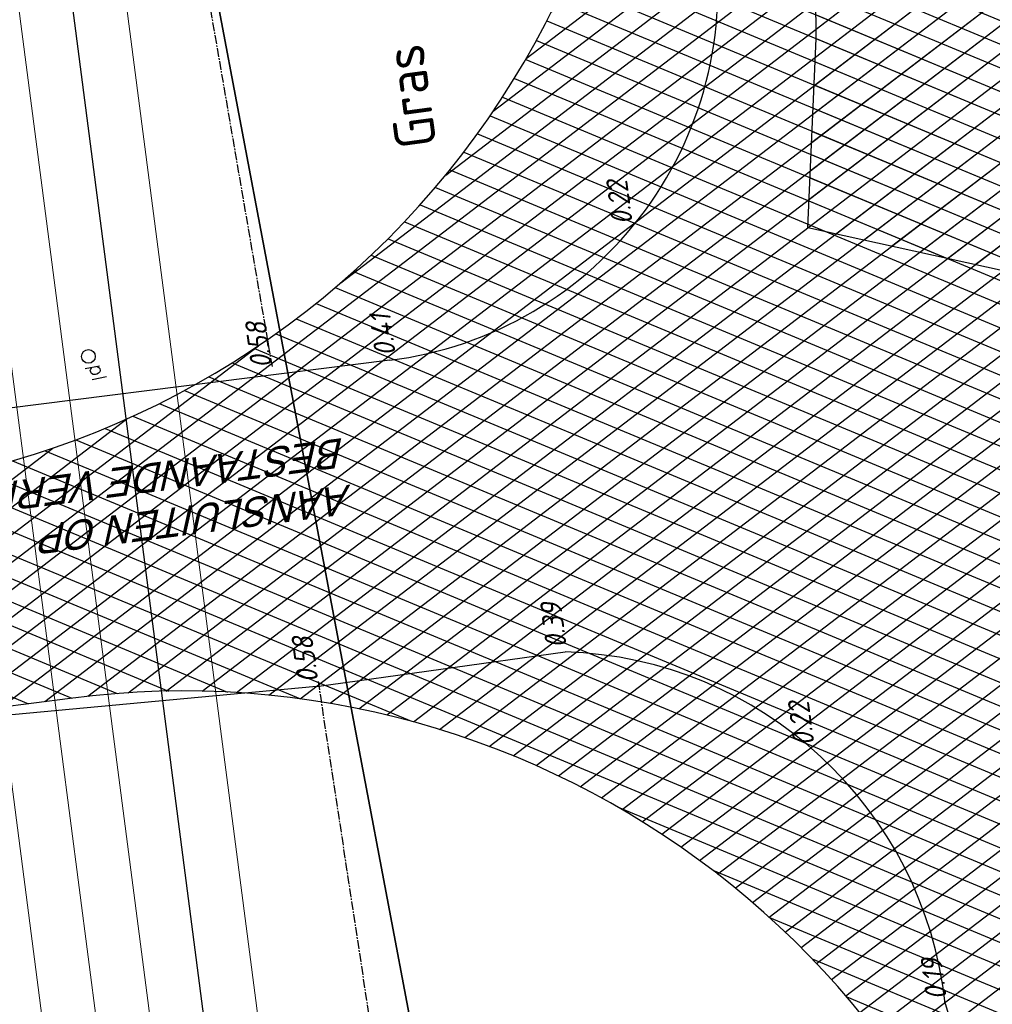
# Model space of a CAD drawing. Extents: x 117893332 to 118394757, y 454959407 to 455669244.
# Tile 302 of 330: x 118276498 to 118293207, y 455312692 to 455329606. Entities that reach past the tile are written whole.
import ezdxf

# ---------------------------------------------------------------- set-up
doc = ezdxf.new("R2010")
doc.units = 0
doc.header["$LTSCALE"] = 200
doc.linetypes.add('CENTER2', pattern=[1.125, 0.75, -0.125, 0.125, -0.125])
doc.layers.get('0').update_dxf_attribs({"linetype": 'CONTINUOUS'})
doc.layers.add('INFO', color=6, linetype='CONTINUOUS', plot=False)
for name, color, linetype in [('TOPOD39', 6, 'CONTINUOUS'), ('ZU_B_-_MB0090--MAAIVELD_DUN~-_001--', 1, 'CONTINUOUS'), ('ZU_B_-_XX------extern-TEK-T19', 231, 'CONTINUOUS'), ('ZU_B_-_XX------extern-TER-T02S', 231, 'CENTER2'), ('ZU_B_A_EB00----KADASTER~-_-----', 1, 'CONTINUOUS'), ('ZU_B_A_EV02----_kant rijbaan ov betonstraatstenen~-_-----', 253, 'CONTINUOUS'), ('ZU_N_-_TVRH----tekst__25_^200~-_-----', 253, 'CONTINUOUS'), ('ZU_N_A_EV01----_kant verharding gv asfalt~k_-----', 253, 'CONTINUOUS'), ('ZU_N_A_HV01----_arcering verharding gv asfalt~v_-----', 253, 'CONTINUOUS'), ('ZU_N_A_HV01AAR-_arcering verharding gv asfalt~s_-----', 253, 'CONTINUOUS')]:
    doc.layers.add(name, color=color, linetype=linetype)
doc.layers.add('ZU_N_-_DX1AMA--_maatvoering_LIN__18_^200', color=7, linetype='CONTINUOUS', lineweight=18)
doc.styles.add('ISO', font='ISO')
doc.styles.add('ROMANS', font='romans')
doc.styles.add('TAUW-ISOCP', font='tcb_isocp.shx')
doc.dimstyles.new('tzu18-dot_^200', dxfattribs={"dimscale": 200, "dimtxt": 1.8, "dimasz": 3, "dimexe": 2, "dimexo": 0, "dimgap": 0.5, "dimtad": 1, "dimdec": 0, "dimzin": 0, "dimdsep": 46, "dimtxsty": 'TAUW-ISOCP', "dimblk": 'DOTSMALL', "dimcen": 2, "dimdle": 1.5, "dimclre": 8, "dimadec": 0, "dimazin": 0, "dimtp": 1, "dimtm": 1, "dimtfac": 1, "dimtix": 1, "dimtmove": 1, "dimatfit": 3, "dimldrblk": 'DOTSMALL', "dimfxl": 1, "dimtvp": 0.5, "dimtolj": 1, "dimtzin": 0, "dimlwd": -1, "dimlwe": 5, "dimarcsym": 0})
pattern_1 = [(157.416313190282, (118248804.6750337, 455213277.5848131), (-144.0121693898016, -346.2448484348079), []), (217.416313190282, (118248804.6750337, 455213277.5848131), (227.8507499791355, -297.8406213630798), [])]

# ---------------------------------------------------------------- blocks, each defined once
blk = doc.blocks.new('_DotSmall')
at = {"color": 0, "linetype": 'ByBlock', "const_width": 0.5}
blk.add_lwpolyline([(-0.0625, 0, 1), (0.0625, 0, 1)], format="xyb", close=True, dxfattribs=at)
blk = doc.blocks.new('*D176')
at = {"layer": 'INFO', "color": 0, "transparency": 16777216}
blk.add_line((118294814.871229, 455196088.6645874), (118271334.3082255, 455376476.8503954), dxfattribs=at)
at = {"layer": 'INFO', "color": 8, "lineweight": 5, "transparency": 16777216}
for p, q in [((118270926.7960991, 455376121.2749867), (118271769.6853878, 455376230.9912354)), ((118283893.8771593, 455194969.6439614), (118295172.801628, 455196437.7860984))]:
    blk.add_line(p, q, dxfattribs=at)
at = {"layer": 'INFO', "color": 0, "transparency": 16777216, "xscale": 600, "yscale": 600, "zscale": 600}
for p, rotation in [((118271373.0316072, 455376179.3600599), 97.41631319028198), ((118294776.1478474, 455196386.1549228), 277.416313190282)]:
    blk.add_blockref('_DotSmall', p, dxfattribs=dict(at, rotation=rotation))
at = {"layer": 'INFO', "color": 0, "transparency": 16777216, "insert": (118293774.4660181, 455201912.2906653), "char_height": 360, "attachment_point": 5, "rotation": 97.41631319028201, "style": 'TAUW-ISOCP'}
blk.add_mtext('\\A1;181310', dxfattribs=at)
blk = doc.blocks.new('88')
at = {"linetype": 'Continuous'}
blk.add_circle((0, 0), 0.4707665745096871, dxfattribs=at)
at = {"linetype": 'Continuous', "style": 'ROMANS'}
blk.add_text('pl', height=1, dxfattribs=at).set_placement((0.6334778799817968, -0.0633184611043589))
blk = doc.blocks.new('*D182')
at = {"layer": 'ZU_N_-_DX1AMA--_maatvoering_LIN__18_^200', "color": 0, "transparency": 16777216}
blk.add_line((118280157.0073979, 455273059.5462887), (118266772.7897476, 455375883.0918765), dxfattribs=at)
at = {"layer": 'ZU_N_-_DX1AMA--_maatvoering_LIN__18_^200', "color": 8, "lineweight": 5, "transparency": 16777216}
for p, q in [((118266365.2776212, 455375527.5164679), (118267208.1669099, 455375637.2327165)), ((118278176.0172965, 455273104.2178718), (118280514.937797, 455273408.6677998))]:
    blk.add_line(p, q, dxfattribs=at)
at = {"layer": 'ZU_N_-_DX1AMA--_maatvoering_LIN__18_^200', "color": 0, "transparency": 16777216, "xscale": 600, "yscale": 600, "zscale": 600}
for p, rotation in [((118266811.5131292, 455375585.601541), 97.41631319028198), ((118280118.2840163, 455273357.0366243), 277.416313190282)]:
    blk.add_blockref('_DotSmall', p, dxfattribs=dict(at, rotation=rotation))
at = {"layer": 'ZU_N_-_DX1AMA--_maatvoering_LIN__18_^200', "color": 0, "transparency": 16777216, "insert": (118279129.9755869, 455278780.4319198), "char_height": 360, "attachment_point": 5, "rotation": 97.41631319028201, "style": 'TAUW-ISOCP'}
blk.add_mtext('\\A1;103091', dxfattribs=at)
blk = doc.blocks.new('*D183')
at = {"layer": 'ZU_N_-_DX1AMA--_maatvoering_LIN__18_^200', "color": 0, "transparency": 16777216}
blk.add_line((118281650.1618162, 455268715.942966), (118267685.0934418, 455376001.8435802), dxfattribs=at)
at = {"layer": 'ZU_N_-_DX1AMA--_maatvoering_LIN__18_^200', "color": 8, "lineweight": 5, "transparency": 16777216}
for p, q in [((118267277.5813168, 455375646.2681717), (118268120.4706041, 455375755.9844202)), ((118278757.1013896, 455268641.8932225), (118282008.0922152, 455269065.0644771))]:
    blk.add_line(p, q, dxfattribs=at)
at = {"layer": 'ZU_N_-_DX1AMA--_maatvoering_LIN__18_^200', "color": 0, "transparency": 16777216, "xscale": 600, "yscale": 600, "zscale": 600}
for p, rotation in [((118267723.8168234, 455375704.3532447), 97.41631319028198), ((118281611.4384346, 455269013.4333015), 277.416313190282)]:
    blk.add_blockref('_DotSmall', p, dxfattribs=dict(at, rotation=rotation))
at = {"layer": 'ZU_N_-_DX1AMA--_maatvoering_LIN__18_^200', "color": 0, "transparency": 16777216, "insert": (118280043.7052667, 455278888.2285726), "char_height": 360, "attachment_point": 5, "rotation": 97.41631319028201, "style": 'TAUW-ISOCP'}
blk.add_mtext('\\A1;107591', dxfattribs=at)
blk = doc.blocks.new('*D184')
at = {"layer": 'ZU_N_-_DX1AMA--_maatvoering_LIN__18_^200', "color": 0, "transparency": 16777216}
blk.add_line((118283402.8617768, 455262378.3947254), (118268597.3971373, 455376120.5952839), dxfattribs=at)
at = {"layer": 'ZU_N_-_DX1AMA--_maatvoering_LIN__18_^200', "color": 8, "lineweight": 5, "transparency": 16777216}
for p, q in [((118268189.8850124, 455375765.0198754), (118269032.7742996, 455375874.7361239)), ((118278930.7585506, 455262098.8059452), (118283760.7921758, 455262727.5162365))]:
    blk.add_line(p, q, dxfattribs=at)
at = {"layer": 'ZU_N_-_DX1AMA--_maatvoering_LIN__18_^200', "color": 0, "transparency": 16777216, "xscale": 600, "yscale": 600, "zscale": 600}
for p, rotation in [((118268636.120519, 455375823.1049483), 97.41631319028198), ((118283364.1383952, 455262675.885061), 277.416313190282)]:
    blk.add_blockref('_DotSmall', p, dxfattribs=dict(at, rotation=rotation))
at = {"layer": 'ZU_N_-_DX1AMA--_maatvoering_LIN__18_^200', "color": 0, "transparency": 16777216, "insert": (118282398.0525532, 455267928.2820008), "char_height": 360, "attachment_point": 5, "rotation": 97.41631319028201, "style": 'TAUW-ISOCP'}
blk.add_mtext('\\A1;114102', dxfattribs=at)
blk = doc.blocks.new('*D188')
at = {"layer": 'ZU_N_-_DX1AMA--_maatvoering_LIN__18_^200', "color": 0, "transparency": 16777216}
blk.add_line((118290226.705169, 455217082.0547679), (118269509.7008336, 455376239.3469877), dxfattribs=at)
at = {"layer": 'ZU_N_-_DX1AMA--_maatvoering_LIN__18_^200', "color": 8, "lineweight": 5, "transparency": 16777216}
for p, q in [((118269102.1887079, 455375883.7715791), (118269945.077996, 455375993.4878277)), ((118275059.6148198, 455215410.3331391), (118290584.635568, 455217431.176279))]:
    blk.add_line(p, q, dxfattribs=at)
at = {"layer": 'ZU_N_-_DX1AMA--_maatvoering_LIN__18_^200', "color": 0, "transparency": 16777216, "xscale": 600, "yscale": 600, "zscale": 600}
for p, rotation in [((118269548.4242153, 455375941.8566521), 97.41631319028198), ((118290187.9817873, 455217379.5451034), 277.416313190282)]:
    blk.add_blockref('_DotSmall', p, dxfattribs=dict(at, rotation=rotation))
at = {"layer": 'ZU_N_-_DX1AMA--_maatvoering_LIN__18_^200', "color": 0, "transparency": 16777216, "insert": (118289079.8780591, 455223723.261467), "char_height": 360, "attachment_point": 5, "rotation": 97.41631319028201, "style": 'TAUW-ISOCP'}
blk.add_mtext('\\A1;159900', dxfattribs=at)
blk = doc.blocks.new('*D189')
at = {"layer": 'ZU_N_-_DX1AMA--_maatvoering_LIN__18_^200', "color": 0, "transparency": 16777216}
blk.add_line((118292174.2139335, 455209247.8981692), (118270422.0045285, 455376358.0986913), dxfattribs=at)
at = {"layer": 'ZU_N_-_DX1AMA--_maatvoering_LIN__18_^200', "color": 8, "lineweight": 5, "transparency": 16777216}
for p, q in [((118270014.4924035, 455376002.5232829), (118270857.3816908, 455376112.2395314)), ((118276094.8198884, 455207457.4248365), (118292532.1443325, 455209597.0196803))]:
    blk.add_line(p, q, dxfattribs=at)
at = {"layer": 'ZU_N_-_DX1AMA--_maatvoering_LIN__18_^200', "color": 0, "transparency": 16777216, "xscale": 600, "yscale": 600, "zscale": 600}
for p, rotation in [((118270460.7279102, 455376060.6083558), 97.41631319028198), ((118292135.4905519, 455209545.3885047), 277.416313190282)]:
    blk.add_blockref('_DotSmall', p, dxfattribs=dict(at, rotation=rotation))
at = {"layer": 'ZU_N_-_DX1AMA--_maatvoering_LIN__18_^200', "color": 0, "transparency": 16777216, "insert": (118289984.4420448, 455223900.524525), "char_height": 360, "attachment_point": 5, "rotation": 97.41631319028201, "style": 'TAUW-ISOCP'}
blk.add_mtext('\\A1;167920', dxfattribs=at)
blk = doc.blocks.new('*D190')
at = {"layer": 'ZU_N_-_DX1AMA--_maatvoering_LIN__18_^200', "color": 0, "transparency": 16777216}
blk.add_line((118297884.0672815, 455179637.2046039), (118272246.6119197, 455376595.6020989), dxfattribs=at)
at = {"layer": 'ZU_N_-_DX1AMA--_maatvoering_LIN__18_^200', "color": 8, "lineweight": 5, "transparency": 16777216}
for p, q in [((118271839.0997946, 455376240.0266904), (118272681.989082, 455376349.7429389)), ((118286050.7695177, 455178399.4322743), (118298241.9976805, 455179986.3261149))]:
    blk.add_line(p, q, dxfattribs=at)
at = {"layer": 'ZU_N_-_DX1AMA--_maatvoering_LIN__18_^200', "color": 0, "transparency": 16777216, "xscale": 600, "yscale": 600, "zscale": 600}
for p, rotation in [((118272285.3353014, 455376298.1117634), 97.41631319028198), ((118297845.3438999, 455179934.6949394), 277.416313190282)]:
    blk.add_blockref('_DotSmall', p, dxfattribs=dict(at, rotation=rotation))
at = {"layer": 'ZU_N_-_DX1AMA--_maatvoering_LIN__18_^200', "color": 0, "transparency": 16777216, "insert": (118294679.3113192, 455202087.3925235), "char_height": 360, "attachment_point": 5, "rotation": 97.41631319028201, "style": 'TAUW-ISOCP'}
blk.add_mtext('\\A1;198020', dxfattribs=at)

msp = doc.modelspace()

# ---------------------------------------------------------------- hatches: boundary and pattern name
at = {"layer": 'ZU_N_A_HV01----_arcering verharding gv asfalt~v_-----'}
h = msp.add_hatch(dxfattribs=at)
h.set_pattern_fill('ASFALT', color=256, scale=3000)
h.set_pattern_definition(pattern_1)
h.paths.add_polyline_path([(118253562.4644317, 455173882.7550641, -0.413670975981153), (118245855.7562277, 455163886.7559816), (118232779.448046, 455162183.4266028, -0.2396013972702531), (118226539.3488066, 455164396.4313046), (118222931.5859316, 455163926.7441258), (118222383.7487684, 455168135.4742161), (118218106.8741981, 455167574.5760993), (118214434.7360406, 455164219.5352659), (118215506.4412013, 455155986.2169401), (118286398.3345948, 455165213.991818), (118285827.6629735, 455169598.1464381), (118269443.6465182, 455167465.4905022, -0.4142135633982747), (118257765.8233637, 455176453.3294046), (118256227.8597453, 455188268.6539, -0.4142135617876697), (118265215.698611, 455199946.4769887), (118292266.1138908, 455203467.5444995), (118291600.0729585, 455208584.3784367), (118288512.0832502, 455208182.4244898, -0.4142135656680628), (118286360.315439, 455209838.5329916), (118282082.5253519, 455242702.4295251), (118277103.5895731, 455242054.3371087, -0.4142135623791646), (118269661.0073064, 455247782.5220213), (118267518.7053234, 455264240.6439259), (118262945.7468947, 455263645.3963049), (118267639.6027709, 455227475.8892438), (118267223.0791646, 455227421.9624292), (118267223.0953798, 455227421.8374796), (118252708.3945412, 455225558.9908816), (118252749.7655286, 455225241.1604559), (118251437.4330616, 455225070.8540304), (118250715.0444016, 455230620.5667782), (118243327.2569473, 455287376.853917), (118243629.7457429, 455287416.2279319), (118243124.354806, 455290872.4482069), (118240928.7488096, 455307740.0890951, -0.4142135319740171), (118245603.8051835, 455313814.3496923), (118274546.4505115, 455317581.7228291), (118274030.151141, 455321548.2621741), (118245583.3097502, 455317845.426291, -0.4142135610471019), (118239509.0486006, 455322520.4825709), (118233549.7710685, 455368302.3163094, 0.4142135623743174), (118222813.3463366, 455376565.6076621), (118207809.9167748, 455374612.6583502, 0.4142135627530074), (118199546.6254238, 455363876.233606), (118205505.9032047, 455318094.3984217, -0.4142123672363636), (118200830.8688669, 455312020.1400964), (118163460.5556403, 455307155.6086541), (118165370.8677974, 455292480.2047596), (118168069.5899988, 455292831.4889433), (118168020.6380423, 455293207.5597649, -0.4142128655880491), (118177008.4523232, 455304885.379675), (118193278.4294503, 455307003.2308075, -0.1343417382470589), (118196112.2678289, 455306610.6909133), (118204322.7715568, 455303093.5020068), (118205538.0756343, 455305921.5248985, -0.2648123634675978), (118209818.1357149, 455309156.2414026), (118230144.221444, 455311802.0275834, -0.4142136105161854), (118236218.4835087, 455307126.9714311), (118240860.0830218, 455271468.1296604, -0.4142135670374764), (118236185.026669, 455265393.868468), (118214172.9505057, 455262528.6259582), (118214897.7231318, 455256960.5985169, -0.4142135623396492), (118212810.3363711, 455254248.4745319), (118211683.2549989, 455254101.7658931), (118212034.0112402, 455251407.0995864), (118215577.2140856, 455248630.0588531), (118219142.1158661, 455249094.050086), (118218436.6095952, 455254511.7740204, -0.4142294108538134), (118220523.9794215, 455257224.0278775), (118236969.7760967, 455259364.7257031, -0.4142130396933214), (118243044.0360546, 455254689.6790598), (118246252.6892428, 455230039.716037)])
h.paths.add_polyline_path([(118261528.7105488, 455214269.2460867, -0.4142135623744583), (118263616.0973097, 455216981.3700716), (118275257.8857749, 455218496.745074, -0.414213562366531), (118277970.0097599, 455216409.3583131), (118278976.6705481, 455208675.7399464, -0.4142135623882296), (118276889.283787, 455205963.6159614), (118274097.8328038, 455205600.2615634, -0.4142135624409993), (118272506.4212083, 455206825.0918127), (118272485.2704835, 455206987.5811397), (118269242.6258282, 455206565.4962798), (118269263.7765531, 455206403.0069523, -0.4142135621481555), (118268038.9463059, 455204811.595358), (118265247.4953238, 455204448.240958, -0.4142135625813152), (118262535.371337, 455206535.6277188)], flags=16)
h.paths.add_polyline_path([(118241537.8751546, 455300913.520497), (118240100.0229776, 455300726.2209592), (118239912.72344, 455302164.0731364), (118241350.575617, 455302351.3726742)], flags=16)
h.paths.add_polyline_path([(118240440.7304615, 455309039.881115), (118239002.8782845, 455308852.5815772), (118238815.5787469, 455310290.4337544), (118240253.430924, 455310477.7332923)], flags=16)
h.paths.add_polyline_path([(118229627.9109464, 455315768.5622057), (118215546.7017315, 455313935.6554853, -0.4142135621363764), (118209472.4405793, 455318610.7117853), (118204138.0194814, 455359592.1202821, -0.4142394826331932), (118213125.739277, 455371270.8578054), (118217290.6037433, 455371812.9851407, -0.4142135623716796), (118228968.4268994, 455362825.1463385), (118234302.9672465, 455321842.823391, -0.4142135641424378)], flags=16)
h.paths.add_polyline_path([(118229573.6982125, 455316185.0486755), (118215492.4889975, 455314352.1419551, -0.4142135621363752), (118209888.927049, 455318664.9245196), (118204554.5035642, 455359646.3513534, -0.4142400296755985), (118213179.9520113, 455370854.3713357), (118217344.8164798, 455371396.4986713, -0.4142135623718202), (118228551.94043, 455362770.933602), (118233886.4807771, 455321788.6106545, -0.4142135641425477)], flags=0)
h.paths.add_polyline_path([(118232786.1213894, 455366810.1098367), (118231546.5936505, 455366648.6447184), (118231359.294113, 455368086.4968955), (118232598.8218518, 455368247.9620139)], flags=0)
h = msp.add_hatch(dxfattribs=at)
h.set_pattern_fill('ASFALT', color=256, scale=3000)
h.set_pattern_definition(pattern_1)
h.paths.add_polyline_path([(118286728.7073596, 455340429.5629476), (118286966.4210646, 455339123.2841914, -0.4313903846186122), (118274030.0934743, 455321548.7052275), (118274482.1397245, 455318075.799099), (118274546.4505115, 455317581.722829), (118274546.4742303, 455317581.7259164), (118277364.9432622, 455317947.9640207, -0.4142061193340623), (118294175.2511252, 455305009.5671313), (118304541.2405851, 455225373.4002948, -0.3338744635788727), (118295663.542345, 455209688.11606), (118297198.7440292, 455209887.9484363), (118297218.1057199, 455209739.2032692), (118295129.5143902, 455209467.3379024, -0.06090503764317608), (118291602.8928932, 455208562.7144371), (118292268.9350589, 455203445.8806574), (118297227.1073224, 455204091.2703545, 0.4142135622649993), (118310165.4550088, 455220901.9562114), (118294476.8166941, 455341429.0919088, 0.006735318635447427), (118294419.2632173, 455341829.0732118)])
at = {"layer": 'ZU_N_A_HV01AAR-_arcering verharding gv asfalt~s_-----'}
h = msp.add_hatch(dxfattribs=at)
h.set_pattern_fill('ASFALT', color=256, scale=3000)
h.set_pattern_definition(pattern_1)
h.paths.add_polyline_path([(118295990.587193, 455329799.6299582), (118296505.8113325, 455325841.4477034), (118295824.3878689, 455323375.4004947), (118293394.6536077, 455325293.8198953), (118290035.4698979, 455326029.0536298), (118290182.7247663, 455329282.3643048), (118290147.8254994, 455333669.3825337), (118293626.2932324, 455330286.9546587)])

# ---------------------------------------------------------------- linework, layer by layer
at = {"layer": 'INFO'}
msp.add_lwpolyline([(118295990.587193, 455329799.6299582), (118296505.8113325, 455325841.4477034), (118295824.3878689, 455323375.4004947), (118293394.6536077, 455325293.8198953), (118290035.4698979, 455326029.0536298), (118290182.7247663, 455329282.3643048), (118290147.8254994, 455333669.3825337), (118293626.2932324, 455330286.9546587)], close=True, dxfattribs=at)
at = {"layer": 'ZU_B_-_XX------extern-TER-T02S'}
for points in [[(118279468.7863238, 455331555.0992025), (118280833.6354061, 455323640.9673546)], [(118282767.5528889, 455310753.2285919), (118281630.438833, 455318238.0020444)]]:
    msp.add_lwpolyline(points, dxfattribs=at)
at = {"layer": 'ZU_B_A_EB00----KADASTER~-_-----'}
for p, q in [((118296137.1974307, 455244032.5475382), (118271629.1974307, 455373657.5475382)), ((118271629.1974307, 455373657.5475382), (118296137.1974307, 455244032.5475382))]:
    msp.add_line(p, q, dxfattribs=at)
at = {"layer": 'ZU_B_A_EV02----_kant rijbaan ov betonstraatstenen~-_-----'}
msp.add_line((118281599.6669551, 455318151.032642), (118274515.5986577, 455317495.4766347), dxfattribs=at)
for points in [[(118292396.9599129, 455312704.3221229), (118293757.1915604, 455308173.5389929), (118298015.4889683, 455308804.8963487), (118299002.930248, 455312757.3034343), (118291871.348147, 455357989.147633), (118285388.5989541, 455399552.323464), (118283134.061939, 455415543.4731524), (118282523.407476, 455423351.9031754)], [(118282857.0782542, 455323754.7660162), (118273864.6109286, 455322622.8160232)], [(118281599.6669551, 455318151.032642), (118285869.6424425, 455318747.3483835)]]:
    msp.add_lwpolyline(points, dxfattribs=at)
for centre, radius, start, end in [((118282052.5580894, 455330146.0561957), 6441.725999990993, 277.1745188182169, 10.31369902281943), ((118285649.4474697, 455311962.7836474), 6788.137000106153, 6.271523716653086, 88.14110431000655)]:
    msp.add_arc(centre, radius, start, end, dxfattribs=at)
at = {"layer": 'ZU_N_A_EV01----_kant verharding gv asfalt~k_-----'}
msp.add_line((118277364.9432622, 455317947.9640207), (118274546.5222288, 455317581.1718515), dxfattribs=at)
for centre, start, end in [((118272208.7871144, 455336437.722762), 277.4163131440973, 10.31369777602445), ((118279300.7343505, 455303073.3980485), 7.416313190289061, 97.4148571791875)]:
    msp.add_arc(centre, 15000, start, end, dxfattribs=at)

# ---------------------------------------------------------------- block references
at = {"layer": 'TOPOD39', "xscale": 250.0000000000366, "yscale": 250.0000000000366, "zscale": 250.0000000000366, "rotation": 281.1442929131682}
msp.add_blockref('88', (118277679.4010771, 455323822.6431761), dxfattribs=at)

# ---------------------------------------------------------------- texts
at = {"layer": 'ZU_B_-_MB0090--MAAIVELD_DUN~-_001--', "style": 'ISO', "oblique": 13.5}
for s, p in [('0.22', (118287032.2978945, 455326109.4863859)), ('0.41', (118282960.4088352, 455323850.8677889)), ('0.58', (118280833.637183, 455323640.9666874)), ('0.39', (118285900.4160045, 455318834.317021)), ('0.58', (118281630.4405057, 455318238.001362)), ('0.22', (118290154.5260726, 455317154.5930203)), ('0.19', (118292427.7333585, 455312791.2906345))]:
    msp.add_text(s, height=360, rotation=97.69665040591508, dxfattribs=at).set_placement(p)
at = {"layer": 'ZU_B_-_XX------extern-TEK-T19', "style": 'ISO'}
msp.add_text('Gras', height=700, rotation=97.69665040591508, dxfattribs=at).set_placement((118283663.983748, 455327450.772286))
at = {"layer": 'ZU_N_-_TVRH----tekst__25_^200~-_-----', "style": 'TAUW-ISOCP', "oblique": 20.00023775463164}
for s, p in [('BESTAANDE VERHARDING', (118282076.3856573, 455322424.5371021)), ('AANSLUITEN OP', (118282180.8742232, 455321621.8090101))]:
    msp.add_text(s, height=500, rotation=187.4163081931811, dxfattribs=at).set_placement(p)

# ---------------------------------------------------------------- dimensions: what is measured, and where the dimension line sits
at = {"layer": 'INFO'}
dim = msp.add_linear_dim(base=(118271373.0316072, 455376179.3600599), p1=(118283893.8771594, 455194969.6439614), p2=(118270926.7960991, 455376121.2749867), angle=97.41631349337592, dimstyle='tzu18-dot_^200', dxfattribs=at)
dim.commit()
dim.dimension.update_dxf_attribs({"geometry": '*D176', "text_midpoint": (118294052.1236646, 455201948.4324883), "dimtype": 160})
at = {"layer": 'ZU_N_-_DX1AMA--_maatvoering_LIN__18_^200'}
for base, p1, p2, picture, middle in [((118272285.3353014, 455376298.1117634), (118286050.7695177, 455178399.4322743), (118271839.0997946, 455376240.0266904), '*D190', (118294957.0903791, 455202123.5501505)), ((118270460.7279102, 455376060.6083558), (118276094.8198883, 455207457.4248365), (118270014.4924035, 455376002.5232828), '*D189', (118290262.2211047, 455223936.6821519)), ((118269548.4242153, 455375941.8566521), (118275059.6148198, 455215410.333139), (118269102.1887079, 455375883.7715791), '*D188', (118289357.5357056, 455223759.4032899)), ((118267723.8168234, 455375704.3532447), (118278757.1013896, 455268641.8932224), (118267277.5813167, 455375646.2681717), '*D183', (118280321.3629131, 455278924.3703955)), ((118268636.120519, 455375823.1049483), (118278930.7585506, 455262098.8059452), (118268189.8850123, 455375765.0198754), '*D184', (118282675.7453364, 455267964.4283973)), ((118266811.5131292, 455375585.601541), (118278176.0172965, 455273104.2178718), (118266365.2776212, 455375527.5164678), '*D182', (118279407.6332333, 455278816.5737426))]:
    dim = msp.add_linear_dim(base=base, p1=p1, p2=p2, angle=97.41631349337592, dimstyle='tzu18-dot_^200', dxfattribs=at)
    dim.commit()
    dim.dimension.update_dxf_attribs({"geometry": picture, "text_midpoint": middle, "dimtype": 160})

doc.saveas('drawing.dxf')
